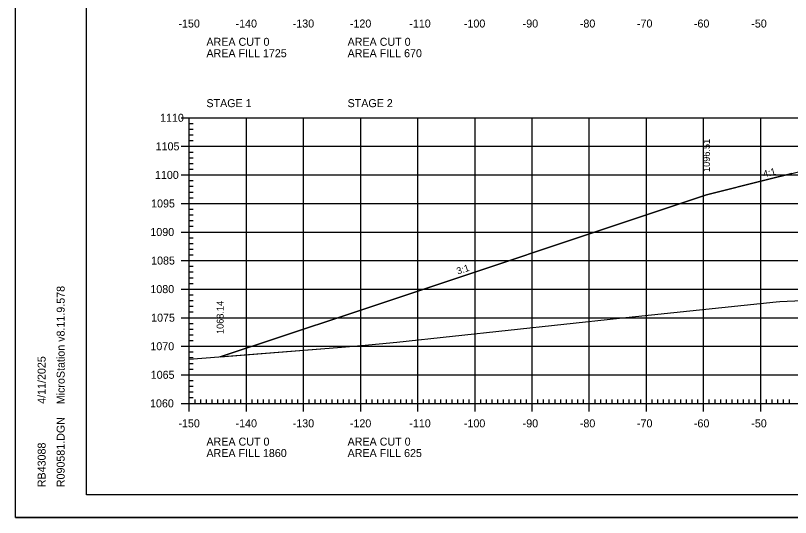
# Model space of a CAD drawing. Extents: x 1322838 to 1324533, y 339903 to 351025.
# Drawn here: x 1323533.3 to 1323668.9, y 344033.1 to 344121 of the extents above; entities that cross this region are included whole.
import ezdxf

# ---------------------------------------------------------------- set-up
doc = ezdxf.new("R2010")
doc.units = 0
for name, color, linetype in [('R_Axis', 7, 'Continuous'), ('R_Axis Annot', 7, 'Continuous'), ('R_Border', 7, 'Continuous'), ('R_Exist Surface', 7, 'Continuous'), ('R_Fin Surface', 7, 'Continuous'), ('R_Fin Surface Annot', 7, 'Continuous'), ('R_Grid', 7, 'Continuous'), ('R_No Plot', 7, 'Continuous')]:
    doc.layers.add(name, color=color, linetype=linetype)

msp = doc.modelspace()

# ---------------------------------------------------------------- linework, layer by layer
at = {"layer": 'R_Axis'}
for p, q in [((1323562.32, 344103.06), (1323565.12, 344103.06)), ((1323563.72, 344053.06), (1323563.72, 344103.06)), ((1323563.72, 344102.06), (1323564.42, 344102.06)), ((1323563.72, 344101.06), (1323564.42, 344101.06)), ((1323563.72, 344100.06), (1323564.42, 344100.06)), ((1323563.72, 344099.06), (1323564.42, 344099.06)), ((1323562.32, 344098.06), (1323565.12, 344098.06)), ((1323563.72, 344097.06), (1323564.42, 344097.06)), ((1323563.72, 344096.06), (1323564.42, 344096.06)), ((1323563.72, 344095.06), (1323564.42, 344095.06)), ((1323562.32, 344093.06), (1323565.12, 344093.06)), ((1323563.72, 344094.06), (1323564.42, 344094.06)), ((1323563.72, 344092.06), (1323564.42, 344092.06)), ((1323563.72, 344091.06), (1323564.42, 344091.06)), ((1323563.72, 344090.06), (1323564.42, 344090.06)), ((1323563.72, 344089.06), (1323564.42, 344089.06)), ((1323562.32, 344088.06), (1323565.12, 344088.06)), ((1323563.72, 344087.06), (1323564.42, 344087.06)), ((1323563.72, 344086.06), (1323564.42, 344086.06)), ((1323563.72, 344085.06), (1323564.42, 344085.06)), ((1323563.72, 344084.06), (1323564.42, 344084.06)), ((1323562.32, 344083.06), (1323565.12, 344083.06)), ((1323563.72, 344082.06), (1323564.42, 344082.06)), ((1323563.72, 344081.06), (1323564.42, 344081.06)), ((1323563.72, 344080.06), (1323564.42, 344080.06)), ((1323562.32, 344078.06), (1323565.12, 344078.06)), ((1323563.72, 344079.06), (1323564.42, 344079.06)), ((1323563.72, 344077.06), (1323564.42, 344077.06)), ((1323563.72, 344076.06), (1323564.42, 344076.06)), ((1323563.72, 344075.06), (1323564.42, 344075.06)), ((1323563.72, 344074.06), (1323564.42, 344074.06)), ((1323562.32, 344073.06), (1323565.12, 344073.06)), ((1323563.72, 344072.06), (1323564.42, 344072.06)), ((1323563.72, 344071.06), (1323564.42, 344071.06)), ((1323563.72, 344070.06), (1323564.42, 344070.06)), ((1323563.72, 344069.06), (1323564.42, 344069.06)), ((1323562.32, 344068.06), (1323565.12, 344068.06)), ((1323563.72, 344067.06), (1323564.42, 344067.06)), ((1323563.72, 344066.06), (1323564.42, 344066.06)), ((1323563.72, 344065.06), (1323564.42, 344065.06)), ((1323562.32, 344063.06), (1323565.12, 344063.06)), ((1323563.72, 344064.06), (1323564.42, 344064.06)), ((1323563.72, 344062.06), (1323564.42, 344062.06)), ((1323563.72, 344061.06), (1323564.42, 344061.06)), ((1323563.72, 344060.06), (1323564.42, 344060.06)), ((1323563.72, 344059.06), (1323564.42, 344059.06)), ((1323562.32, 344058.06), (1323565.12, 344058.06)), ((1323563.72, 344057.06), (1323564.42, 344057.06)), ((1323563.72, 344056.06), (1323564.42, 344056.06)), ((1323563.72, 344055.06), (1323564.42, 344055.06)), ((1323563.72, 344051.66), (1323563.72, 344054.46)), ((1323563.72, 344054.06), (1323564.42, 344054.06)), ((1323564.72, 344053.06), (1323564.72, 344053.76)), ((1323565.72, 344053.06), (1323565.72, 344053.76)), ((1323566.72, 344053.06), (1323566.72, 344053.76)), ((1323567.72, 344053.06), (1323567.72, 344053.76)), ((1323568.72, 344053.06), (1323568.72, 344053.76)), ((1323569.72, 344053.06), (1323569.72, 344053.76)), ((1323570.72, 344053.06), (1323570.72, 344053.76)), ((1323571.72, 344053.06), (1323571.72, 344053.76)), ((1323572.72, 344053.06), (1323572.72, 344053.76)), ((1323573.72, 344051.66), (1323573.72, 344054.46)), ((1323574.72, 344053.06), (1323574.72, 344053.76)), ((1323575.72, 344053.06), (1323575.72, 344053.76)), ((1323576.72, 344053.06), (1323576.72, 344053.76)), ((1323577.72, 344053.06), (1323577.72, 344053.76)), ((1323578.72, 344053.06), (1323578.72, 344053.76)), ((1323579.72, 344053.06), (1323579.72, 344053.76)), ((1323580.72, 344053.06), (1323580.72, 344053.76)), ((1323581.72, 344053.06), (1323581.72, 344053.76)), ((1323582.72, 344053.06), (1323582.72, 344053.76)), ((1323583.72, 344051.66), (1323583.72, 344054.46)), ((1323584.72, 344053.06), (1323584.72, 344053.76)), ((1323585.72, 344053.06), (1323585.72, 344053.76)), ((1323586.72, 344053.06), (1323586.72, 344053.76)), ((1323587.72, 344053.06), (1323587.72, 344053.76)), ((1323588.72, 344053.06), (1323588.72, 344053.76)), ((1323589.72, 344053.06), (1323589.72, 344053.76)), ((1323590.72, 344053.06), (1323590.72, 344053.76)), ((1323591.72, 344053.06), (1323591.72, 344053.76)), ((1323592.72, 344053.06), (1323592.72, 344053.76)), ((1323593.72, 344051.66), (1323593.72, 344054.46)), ((1323594.72, 344053.06), (1323594.72, 344053.76)), ((1323595.72, 344053.06), (1323595.72, 344053.76)), ((1323596.72, 344053.06), (1323596.72, 344053.76)), ((1323597.72, 344053.06), (1323597.72, 344053.76)), ((1323598.72, 344053.06), (1323598.72, 344053.76)), ((1323599.72, 344053.06), (1323599.72, 344053.76)), ((1323600.72, 344053.06), (1323600.72, 344053.76)), ((1323601.72, 344053.06), (1323601.72, 344053.76)), ((1323602.72, 344053.06), (1323602.72, 344053.76)), ((1323603.72, 344051.66), (1323603.72, 344054.46)), ((1323604.72, 344053.06), (1323604.72, 344053.76)), ((1323605.72, 344053.06), (1323605.72, 344053.76)), ((1323606.72, 344053.06), (1323606.72, 344053.76)), ((1323607.72, 344053.06), (1323607.72, 344053.76)), ((1323608.72, 344053.06), (1323608.72, 344053.76)), ((1323609.72, 344053.06), (1323609.72, 344053.76)), ((1323610.72, 344053.06), (1323610.72, 344053.76)), ((1323611.72, 344053.06), (1323611.72, 344053.76)), ((1323612.72, 344053.06), (1323612.72, 344053.76)), ((1323613.72, 344051.66), (1323613.72, 344054.46)), ((1323614.72, 344053.06), (1323614.72, 344053.76)), ((1323615.72, 344053.06), (1323615.72, 344053.76)), ((1323616.72, 344053.06), (1323616.72, 344053.76)), ((1323617.72, 344053.06), (1323617.72, 344053.76)), ((1323618.72, 344053.06), (1323618.72, 344053.76)), ((1323619.72, 344053.06), (1323619.72, 344053.76)), ((1323620.72, 344053.06), (1323620.72, 344053.76)), ((1323621.72, 344053.06), (1323621.72, 344053.76)), ((1323622.72, 344053.06), (1323622.72, 344053.76)), ((1323623.72, 344051.66), (1323623.72, 344054.46)), ((1323624.72, 344053.06), (1323624.72, 344053.76)), ((1323625.72, 344053.06), (1323625.72, 344053.76)), ((1323626.72, 344053.06), (1323626.72, 344053.76)), ((1323627.72, 344053.06), (1323627.72, 344053.76)), ((1323628.72, 344053.06), (1323628.72, 344053.76)), ((1323629.72, 344053.06), (1323629.72, 344053.76)), ((1323630.72, 344053.06), (1323630.72, 344053.76)), ((1323631.72, 344053.06), (1323631.72, 344053.76)), ((1323632.72, 344053.06), (1323632.72, 344053.76)), ((1323633.72, 344051.66), (1323633.72, 344054.46)), ((1323634.72, 344053.06), (1323634.72, 344053.76)), ((1323635.72, 344053.06), (1323635.72, 344053.76)), ((1323636.72, 344053.06), (1323636.72, 344053.76)), ((1323637.72, 344053.06), (1323637.72, 344053.76)), ((1323638.72, 344053.06), (1323638.72, 344053.76)), ((1323639.72, 344053.06), (1323639.72, 344053.76)), ((1323640.72, 344053.06), (1323640.72, 344053.76)), ((1323641.72, 344053.06), (1323641.72, 344053.76)), ((1323642.72, 344053.06), (1323642.72, 344053.76)), ((1323643.72, 344051.66), (1323643.72, 344054.46)), ((1323644.72, 344053.06), (1323644.72, 344053.76)), ((1323645.72, 344053.06), (1323645.72, 344053.76)), ((1323646.72, 344053.06), (1323646.72, 344053.76)), ((1323647.72, 344053.06), (1323647.72, 344053.76)), ((1323648.72, 344053.06), (1323648.72, 344053.76)), ((1323649.72, 344053.06), (1323649.72, 344053.76)), ((1323650.72, 344053.06), (1323650.72, 344053.76)), ((1323651.72, 344053.06), (1323651.72, 344053.76)), ((1323652.72, 344053.06), (1323652.72, 344053.76)), ((1323653.72, 344051.66), (1323653.72, 344054.46)), ((1323654.72, 344053.06), (1323654.72, 344053.76)), ((1323655.72, 344053.06), (1323655.72, 344053.76)), ((1323656.72, 344053.06), (1323656.72, 344053.76)), ((1323657.72, 344053.06), (1323657.72, 344053.76)), ((1323658.72, 344053.06), (1323658.72, 344053.76)), ((1323659.72, 344053.06), (1323659.72, 344053.76)), ((1323660.72, 344053.06), (1323660.72, 344053.76)), ((1323661.72, 344053.06), (1323661.72, 344053.76)), ((1323662.72, 344053.06), (1323662.72, 344053.76)), ((1323663.72, 344051.66), (1323663.72, 344054.46)), ((1323664.72, 344053.06), (1323664.72, 344053.76)), ((1323665.72, 344053.06), (1323665.72, 344053.76)), ((1323666.72, 344053.06), (1323666.72, 344053.76)), ((1323667.72, 344053.06), (1323667.72, 344053.76)), ((1323668.72, 344053.06), (1323668.72, 344053.76)), ((1323562.32, 344053.06), (1323565.12, 344053.06)), ((1323563.72, 344053.06), (1323843.72, 344053.06))]:
    msp.add_line(p, q, dxfattribs=at)
at = {"layer": 'R_Border'}
for p, q in [((1323545.72, 344037.06), (1323545.72, 344242.52)), ((1323545.72, 344037.06), (1323545.72, 344037.06)), ((1323861.9, 344037.06), (1323545.72, 344037.06))]:
    msp.add_line(p, q, dxfattribs=at)
at = {"layer": 'R_Exist Surface'}
msp.add_lwpolyline([(1323563.72, 344060.77), (1323589.66, 344062.83), (1323593.87, 344063.17), (1323600.02, 344063.75), (1323639, 344067.98), (1323666.43, 344070.86), (1323667.07, 344070.88), (1323670.97, 344071.07)], dxfattribs=at)
at = {"layer": 'R_Fin Surface'}
msp.add_lwpolyline([(1323569.12, 344061.2), (1323591.61, 344068.7), (1323654.21, 344089.56), (1323654.22, 344089.57), (1323664.88, 344092.23), (1323669.14, 344093.3), (1323676.22, 344095.07), (1323682.22, 344094.85), (1323684.22, 344094.78), (1323713.72, 344093.71), (1323743.22, 344092.65), (1323744.48, 344092.6), (1323745.22, 344092.58), (1323747.49, 344092.49), (1323751.22, 344092.34), (1323756.79, 344090.94), (1323763.79, 344089.19), (1323773.21, 344086.84), (1323773.22, 344086.84), (1323781.74, 344084)], dxfattribs=at)
at = {"layer": 'R_Grid'}
for p, q in [((1323563.72, 344103.06), (1323843.72, 344103.06)), ((1323563.72, 344053.06), (1323563.72, 344103.06)), ((1323573.72, 344053.06), (1323573.72, 344103.06)), ((1323583.72, 344053.06), (1323583.72, 344103.06)), ((1323593.72, 344053.06), (1323593.72, 344103.06)), ((1323603.72, 344053.06), (1323603.72, 344103.06)), ((1323613.72, 344053.06), (1323613.72, 344103.06)), ((1323623.72, 344053.06), (1323623.72, 344103.06)), ((1323633.72, 344053.06), (1323633.72, 344103.06)), ((1323643.72, 344053.06), (1323643.72, 344103.06)), ((1323653.72, 344053.06), (1323653.72, 344103.06)), ((1323663.72, 344053.06), (1323663.72, 344103.06)), ((1323563.72, 344098.06), (1323843.72, 344098.06)), ((1323563.72, 344093.06), (1323843.72, 344093.06)), ((1323563.72, 344088.06), (1323843.72, 344088.06)), ((1323563.72, 344083.06), (1323843.72, 344083.06)), ((1323563.72, 344078.06), (1323843.72, 344078.06)), ((1323563.72, 344073.06), (1323843.72, 344073.06)), ((1323563.72, 344068.06), (1323843.72, 344068.06)), ((1323563.72, 344063.06), (1323843.72, 344063.06)), ((1323563.72, 344058.06), (1323843.72, 344058.06)), ((1323563.72, 344053.06), (1323843.72, 344053.06))]:
    msp.add_line(p, q, dxfattribs=at)
at = {"layer": 'R_No Plot'}
msp.add_line((1323533.31, 344033.08), (1323866.65, 344033.08), dxfattribs=at)
for points in [[(1323533.31, 344246.41), (1323866.65, 344246.41), (1323866.65, 344033.07), (1323533.31, 344033.07)], [(1323779.64, 344242.52), (1323799.26, 344242.52), (1323799.26, 344232.64), (1323815.37, 344232.64), (1323838.57, 344232.64), (1323838.57, 344199.97), (1323861.77, 344199.97), (1323861.9, 344037.06), (1323545.72, 344037.06), (1323545.72, 344242.52)]]:
    msp.add_lwpolyline(points, close=True, dxfattribs=at)
msp.add_lwpolyline([(1323669.13, 344093.3), (1323664.88, 344092.23), (1323654.22, 344089.57), (1323654.21, 344089.56), (1323591.61, 344068.7), (1323569.13, 344061.2), (1323589.66, 344062.83), (1323593.87, 344063.17), (1323600.02, 344063.75), (1323639, 344067.98), (1323666.43, 344070.86), (1323667.07, 344070.88), (1323670.97, 344071.07)], dxfattribs=at)

# ---------------------------------------------------------------- texts
at = {"layer": 'R_Axis Annot'}
for s, p in [('-150', (1323561.82, 344118.86)), ('-140', (1323571.82, 344118.86)), ('-130', (1323581.82, 344118.86)), ('-120', (1323591.82, 344118.86)), ('-110', (1323602.22, 344118.86)), ('-100', (1323611.77, 344118.86)), ('-90', (1323622.06, 344118.86)), ('-80', (1323632.06, 344118.86)), ('-70', (1323642.06, 344118.86)), ('-60', (1323652.02, 344118.86)), ('-50', (1323662.06, 344118.86)), ('AREA CUT 0', (1323566.72, 344115.66)), ('AREA CUT 0', (1323591.42, 344115.66)), ('AREA FILL 1725', (1323566.72, 344113.66)), ('AREA FILL 670', (1323591.42, 344113.66)), ('STAGE 1', (1323566.72, 344104.92)), ('STAGE 2', (1323591.42, 344104.92)), ('1110', (1323558.61, 344102.36)), ('1105', (1323557.83, 344097.36)), ('1100', (1323557.71, 344092.36)), ('1095', (1323557.04, 344087.36)), ('1090', (1323556.91, 344082.36)), ('1085', (1323557.04, 344077.36)), ('1080', (1323556.91, 344072.36)), ('1075', (1323557.04, 344067.36)), ('1070', (1323556.91, 344062.36)), ('1065', (1323556.97, 344057.36)), ('1060', (1323556.85, 344052.36)), ('-150', (1323561.82, 344048.86)), ('-140', (1323571.82, 344048.86)), ('-130', (1323581.82, 344048.86)), ('-120', (1323591.82, 344048.86)), ('-110', (1323602.22, 344048.86)), ('-100', (1323611.77, 344048.86)), ('-90', (1323622.06, 344048.86)), ('-80', (1323632.06, 344048.86)), ('-70', (1323642.06, 344048.86)), ('-60', (1323652.02, 344048.86)), ('-50', (1323662.06, 344048.86)), ('AREA CUT 0', (1323566.72, 344045.66)), ('AREA CUT 0', (1323591.42, 344045.66)), ('AREA FILL 1860', (1323566.72, 344043.66)), ('AREA FILL 625', (1323591.42, 344043.66))]:
    msp.add_text(s, height=1.4, dxfattribs=at).set_placement(p)
at = {"layer": 'R_Border'}
for s, p in [('MicroStation v8.11.9.578', (1323541.91, 344052.91)), ('4/11/2025', (1323538.58, 344052.98)), ('R090581.DGN', (1323541.91, 344038.38)), ('RB43088', (1323538.58, 344038.38))]:
    msp.add_text(s, height=1.4, rotation=90, dxfattribs=at).set_placement(p)
at = {"layer": 'R_Fin Surface Annot'}
for s, rotation, p in [('1096.51', 90, (1323654.82, 344093.57)), ('4:1', 14.0363, (1323664.29, 344092.6)), ('3:1', 18.4352, (1323610.72, 344075.6)), ('1068.14', 90, (1323569.72, 344065.2))]:
    msp.add_text(s, height=1.2, rotation=rotation, dxfattribs=at).set_placement(p)

doc.saveas('drawing.dxf')
